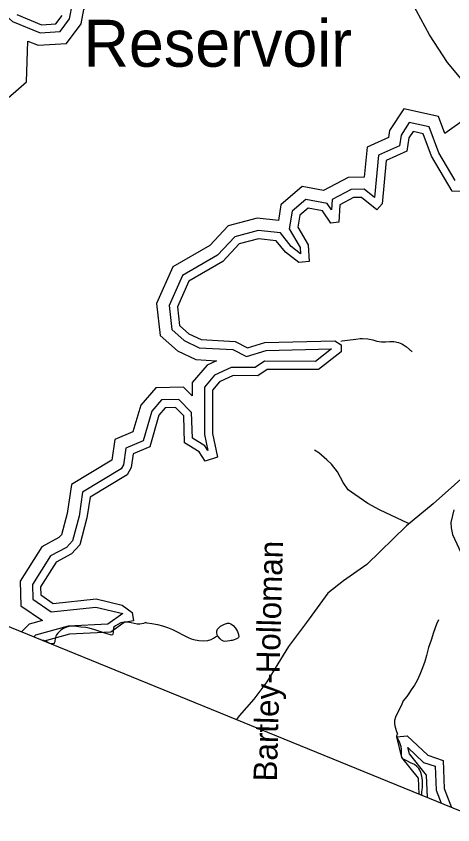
# Model space of a CAD drawing. Extents: x 2001466 to 31450019, y -30647475 to 847247.
# Drawn here: x 2013418 to 2016954, y 670646 to 677192 of the extents above; entities that cross this region are included whole.
import ezdxf

# ---------------------------------------------------------------- set-up
doc = ezdxf.new("R2010")
doc.units = 0
for name, color, linetype in [('Exist Boundary Political CountyLine', 7, 'Continuous'), ('Exist Hydrographic Buffer Line', 7, 'Continuous'), ('Exist Hydrographic Lake Shore', 7, 'Continuous'), ('Exist Hydrographic Lake Shore Label', 7, 'Continuous'), ('Exist Hydrographic Misc Water Feature', 7, 'Continuous'), ('Exist Railroad Mainline', 7, 'Continuous'), ('Exist Road Non-System Type 51', 7, 'Continuous'), ('Exist Road Secondary Type 20 Attributed', 7, 'Continuous'), ('Exist Road Secondary Type 51 Label', 7, 'Continuous')]:
    doc.layers.add(name, color=color, linetype=linetype)

msp = doc.modelspace()

# ---------------------------------------------------------------- linework, layer by layer
at = {"layer": 'Exist Boundary Political CountyLine'}
msp.add_lwpolyline([(2025347, 667357.1), (2005827.3, 675323.1), (2003947.8, 676045.5), (2001465.7, 677002.8), (2006817.6, 695750.4), (2007499.4, 697710.6)], dxfattribs=at)
at = {"layer": 'Exist Hydrographic Buffer Line'}
for points in [[(2013512.4, 676991), (2013595.4, 676956.6), (2013827, 676971.5), (2013944, 677130.9), (2013965.9, 677245.2), (2014180.5, 677444.1), (2014232.1, 677585.2), (2014216.5, 677735), (2014419.5, 677759.9), (2014409.3, 677960.8)], [(2013229.6, 677290.2), (2013387.6, 677149.2), (2013611.9, 677056.3), (2013774.8, 677066.8), (2013851.5, 677171.3), (2013875.3, 677295.4)], [(2011341.3, 676099.8), (2011471.8, 675896.8), (2011667.4, 675816.5), (2011941.5, 675934.3), (2012038.8, 676050.5), (2012211.5, 676114.9), (2012236.3, 676142.8), (2012318.1, 676053.1), (2012508.9, 675969.1), (2012731.2, 675953.6), (2012906.7, 676084.3), (2013120.5, 676214.4), (2013173.2, 676386.1), (2013167, 676456.7), (2013285.9, 676473.4), (2013501.6, 676661.3), (2013512.4, 676991)], [(2017047.9, 676355.1), (2016889.1, 676241.6), (2016837.7, 676380.8), (2016556.7, 676442.2), (2016440.9, 676265.8), (2016432.7, 676210.7), (2016260.6, 676133), (2016237.6, 675889.6), (2016106.6, 675885.8), (2015907.1, 675781.9), (2015734.7, 675814.4), (2015562.6, 675666.1), (2015541.7, 675537.8), (2015369.2, 675557.2), (2015136, 675494.2), (2014987.9, 675336.3), (2014687.6, 675163.3), (2014555.9, 674865.6), (2014584.9, 674607.9), (2014723.9, 674483.6), (2014874.1, 674411.4), (2015041.9, 674401.9)], [(2016974.3, 675861.6), (2016841.5, 676086.2), (2016764, 676296.1), (2016601.8, 676331.6), (2016535, 676229.9), (2016522.2, 676143.1), (2016353.2, 676066.8), (2016320.8, 675723.6), (2016237.1, 675791.1), (2016132, 675788.1), (2015976.5, 675707), (2015971.9, 675625.4), (2015938, 675675.8), (2015763.1, 675708.9), (2015654, 675614.9), (2015630.3, 675470.1), (2015717.5, 675320.2), (2015720.9, 675269.4), (2015645.2, 675328.4), (2015558.2, 675436.9), (2015376.8, 675457.3), (2015188.7, 675406.5), (2015049.7, 675258.3), (2014764.6, 675094.1), (2014656.7, 674850.1), (2014678.5, 674656.2), (2014779.1, 674566.2), (2014899.1, 674508.5), (2015173.2, 674493.2), (2015284.5, 674436.1), (2015443.5, 674484.4), (2015973.2, 674498.2), (2015843.3, 674396.7), (2015429.9, 674398.6), (2015354.8, 674347.5), (2015160.5, 674348.3)], [(2014964.6, 674366.2), (2014843.8, 674225.4), (2014843.8, 674119.1), (2014774.5, 674188.4), (2014548.4, 674184.2), (2014427.3, 674043.5), (2014364, 673826.3), (2014218.6, 673764.6), (2014192.8, 673596.6), (2013866.1, 673399.5)], [(2015041.9, 674401.9), (2014964.6, 674366.2)], [(2015160.5, 674348.3), (2015025.4, 674285.9)], [(2015025.4, 674285.9), (2014942.2, 674188.9), (2014942.2, 673806.5), (2014970.9, 673675.9), (2014947, 673712.6), (2014847.2, 673776.2), (2014839.5, 673984.3), (2014734.5, 674089.2), (2014594.3, 674086.6), (2014515.8, 673995.5), (2014445.5, 673754), (2014307.5, 673695.5), (2014286.8, 673560), (2014268.2, 673527.1), (2013956.5, 673339.1)], [(2013866.1, 673399.5), (2013831, 673165.4), (2013785.5, 672993.9), (2013764.4, 672970.7), (2013625.9, 672897.1), (2013452, 672617.8), (2013455.1, 672418.4)], [(2013956.5, 673339.1), (2013927.5, 673145.4), (2013874.5, 672945.6), (2013825.8, 672891.8), (2013695.5, 672822.6), (2013550.9, 672590.4), (2013552.7, 672471.2)], [(2013552.7, 672471.2), (2013700.8, 672371), (2014062.4, 672407.9), (2014281.9, 672355.2)], [(2013455.1, 672418.4), (2013631.3, 672299.2)], [(2014281.9, 672355.2), (2014161.6, 672270.8), (2013840.2, 672255.1), (2013575, 672181.4), (2013560.5, 672167.2)], [(2013631.3, 672299.2), (2013524.4, 672269.5), (2013461, 672207.8)], [(2016749.7, 670865.7), (2016740.2, 671048), (2016602.9, 671220.1), (2016590.3, 671270.9), (2016716.2, 671151.4), (2016811.9, 671119.4), (2016819.6, 670927.3), (2016860.1, 670820.6)]]:
    msp.add_lwpolyline(points, dxfattribs=at)
at = {"layer": 'Exist Hydrographic Lake Shore'}
for points in [[(2013423, 677205.6), (2013622.9, 677122.7), (2013740, 677130.3), (2013789.9, 677198.1)], [(2017039.9, 675773.7), (2016948.9, 675775.6), (2016782, 676057.9), (2016714.9, 676239.7), (2016631.9, 676257.8), (2016597.8, 676206), (2016581.8, 676098), (2016414.9, 676022.7), (2016381.9, 675672.3), (2016339.9, 675623.9), (2016214.8, 675724.8), (2016149, 675722.9), (2016039.9, 675666.1), (2016031.9, 675525.2), (2015965.9, 675516.7), (2015898.8, 675616.5), (2015781.9, 675638.6), (2015714.9, 675580.8), (2015698.9, 675482.7), (2015781.9, 675339.9), (2015791, 675205.2), (2015706.9, 675197.1), (2015598.8, 675281.4), (2015524, 675374.7), (2015381.9, 675390.7), (2015223.8, 675348), (2015090.9, 675206.3), (2014815.9, 675047.9), (2014723.9, 674839.8), (2014740.9, 674688.5), (2014815.9, 674621.4), (2014915.8, 674573.3), (2015190.8, 674557.9), (2015290.8, 674506.6), (2015432.9, 674549.7), (2015998.9, 674564.5), (2016048.9, 674530.7), (2016049.9, 674474.8), (2015865.8, 674331), (2015450, 674332.8), (2015374.9, 674281.8), (2015174.8, 674282.7), (2015065.9, 674232.3), (2015007.9, 674164.7), (2015007.9, 673813.6), (2015049.9, 673622.4), (2014949.8, 673588.4), (2014899.8, 673664.8), (2014782.9, 673739.4), (2014774.9, 673956.1), (2014707.9, 674023.1), (2014624.8, 674021.5), (2014574.8, 673963.4), (2014499.7, 673705.7), (2014366.9, 673649.4), (2014349.8, 673538.2), (2014316.8, 673479.8), (2014016.8, 673298.9)], [(2014016.8, 673298.9), (2013991.8, 673132.1), (2013933.8, 672913.4), (2013866.7, 672839.3), (2013741.9, 672772.9), (2013616.8, 672572.1), (2013617.8, 672506.4), (2013717.9, 672438.7), (2014066.9, 672474.3), (2014275.8, 672424.1), (2014358.9, 672363.4), (2014367.9, 672297.5), (2014292.8, 672282.7), (2014183.8, 672206.2), (2013850.8, 672189.9), (2013644.9, 672132.7)], [(2016682.6, 670893.1), (2016675.8, 671023.6), (2016542.7, 671190.4), (2016500.8, 671358.6), (2016584.7, 671366.7), (2016750.8, 671209), (2016875.7, 671167.2), (2016884.7, 670940.6), (2016943.2, 670786.7)]]:
    msp.add_lwpolyline(points, dxfattribs=at)
at = {"layer": 'Exist Hydrographic Misc Water Feature'}
for points in [[(2016047.9, 674561.5), (2016057.9, 674564.1), (2016102, 674569.7), (2016168, 674578.2), (2016205.2, 674581.6), (2016222, 674582.1), (2016266.1, 674578.8), (2016306, 674570.6), (2016339.9, 674562.5), (2016375.8, 674556.8), (2016409.8, 674554.5), (2016444, 674558.8), (2016476, 674558.9), (2016514, 674550.8), (2016542.3, 674539.5), (2016556, 674532.6), (2016579.2, 674514.1), (2016625.9, 674474.6)], [(2014469, 672283.2), (2014450.7, 672276.2), (2014420.6, 672269.5), (2014398.7, 672269.9), (2014348.6, 672281.6), (2014322.4, 672285.3), (2014292.2, 672286), (2014266.6, 672279.9), (2014240.4, 672267.3), (2014222.5, 672257.9), (2014210.6, 672245.8), (2014206.1, 672236.9), (2014202.6, 672221.4), (2014202.6, 672205.7), (2014200.8, 672189.4), (2014197.9, 672184.6), (2014190.5, 672181.4), (2014182.7, 672183.2), (2014164.7, 672189.3), (2014129.6, 672200.7), (2014095.4, 672212), (2014056.6, 672223.5), (2014008.6, 672236.8), (2013981.6, 672242.2), (2013942.6, 672247.1), (2013888.7, 672253.2), (2013874.1, 672254.2), (2013856.7, 672253), (2013824.7, 672244.6), (2013800.7, 672234.4), (2013778.8, 672220.9), (2013756.6, 672198.4), (2013746.2, 672184.7), (2013738.8, 672172.6), (2013734.9, 672150.5), (2013732.8, 672134.9), (2013730.8, 672126.7), (2013726.9, 672117), (2013724.9, 672112.9), (2013718.9, 672112.2), (2013701.7, 672109.6), (2013684.1, 672116.8), (2013662.7, 672130.6), (2013642.8, 672138.4), (2013625.1, 672140.8)], [(2014469, 672283.2), (2014476.2, 672281.5), (2014518, 672275.6), (2014562.1, 672268.2), (2014604.1, 672255.8), (2014644.1, 672243.6), (2014684.1, 672226.3), (2014722.2, 672208.3), (2014774.3, 672181.8), (2014810.2, 672162.3), (2014835.8, 672152.7), (2014854.5, 672146.6), (2014896.3, 672138.4), (2014937.7, 672135.9), (2014970.3, 672138.5), (2014996.4, 672146.2), (2015016.3, 672156.5), (2015032.3, 672166.8), (2015042.1, 672172.3), (2015050.1, 672175.4)], [(2015050.1, 672175.4), (2015045.4, 672185.4), (2015042.3, 672196.9), (2015042.1, 672212.5), (2015048.3, 672228.8), (2015060.2, 672240.9), (2015074.1, 672252.9), (2015088, 672262.4), (2015106.1, 672271.1), (2015130.1, 672278), (2015142.2, 672278.6), (2015158, 672272.5), (2015176, 672260.6), (2015194.1, 672239), (2015210, 672210.7), (2015218.2, 672185.1), (2015220.3, 672168.7), (2015219.3, 672162.2), (2015212.3, 672156.6), (2015198.4, 672148.6), (2015182.4, 672143.2), (2015168.2, 672138.6), (2015160.4, 672137.1), (2015148.1, 672134.9), (2015128.2, 672131.2), (2015108.3, 672130.7), (2015096.2, 672132.6), (2015082.3, 672140.3), (2015070.2, 672150.4), (2015054.2, 672170.5), (2015050.1, 672175.4)], [(2016839.6, 672305.6), (2016822, 672269.9), (2016798, 672201.4), (2016778.1, 672141.2), (2016758.2, 672081.7), (2016740.3, 672017.2), (2016727.4, 671969.1), (2016708.6, 671917.8), (2016686.4, 671863.3), (2016664.5, 671815.4), (2016642.7, 671775.6), (2016616.7, 671739.2), (2016598.9, 671709.3), (2016580.8, 671683.4), (2016552.9, 671649.5), (2016540.8, 671623.5), (2016528.9, 671593.4), (2016507, 671551.2), (2016491.2, 671517.1), (2016483.2, 671489.3), (2016483.2, 671467.2), (2016485.3, 671447.4), (2016495.3, 671409.5), (2016506.2, 671378.9)], [(2016704.2, 670884.2), (2016703.8, 670894.2), (2016704.7, 670911.4), (2016706.3, 670929.4), (2016708.6, 670951.5), (2016709.6, 670976.9), (2016708.4, 671004), (2016702.2, 671039.4), (2016694.2, 671069.9), (2016686.4, 671087.4), (2016678.2, 671101.4), (2016664.1, 671117.3), (2016644.2, 671133.3), (2016612.2, 671147.9), (2016586.1, 671159.9), (2016559.9, 671173.6), (2016550.1, 671181.2), (2016542.1, 671193.6), (2016538, 671209.3), (2016538, 671225.7), (2016540, 671245.4), (2016540, 671257.7), (2016535.7, 671277.4), (2016525.9, 671309.6), (2016514, 671333.6), (2016503.9, 671355.2), (2016501.7, 671361.8), (2016499.8, 671369.2), (2016506.2, 671378.9)]]:
    msp.add_lwpolyline(points, dxfattribs=at)
at = {"layer": 'Exist Railroad Mainline'}
msp.add_lwpolyline([(2018528.3, 675112.6), (2018385.6, 675281.1), (2018259.4, 675426.4), (2018055.8, 675635), (2017747.4, 675932.7), (2017553.7, 676122.8), (2017332.4, 676353.5), (2017075.6, 676620.5), (2016912, 676816.5), (2016766.7, 677040.2), (2016623.8, 677299.9)], dxfattribs=at)
at = {"layer": 'Exist Road Non-System Type 51'}
for points in [[(2016595.1, 673085.5), (2016360.3, 673194.4), (2016266.9, 673247.5), (2016159.8, 673320.7), (2016106.4, 673357.4), (2016067, 673417.8), (2016020.2, 673504.3), (2015970.8, 673564.9), (2015933.3, 673601.5), (2015870, 673656.2), (2015834.3, 673678.7)], [(2016962.5, 673195.2), (2016939.2, 673093.5), (2016940.7, 673049.4), (2016952.1, 672997.2), (2017037.7, 672810.3)]]:
    msp.add_lwpolyline(points, dxfattribs=at)
at = {"layer": 'Exist Road Secondary Type 20 Attributed'}
msp.add_lwpolyline([(2018858.1, 675263.1), (2018703.3, 675201.3), (2018565.8, 675099.4), (2018451.8, 674955.7), (2018348.3, 674805.7), (2018241.7, 674695.9), (2017994.7, 674427.5), (2017792, 674176.1), (2017476.4, 673787.4), (2017362.4, 673713.5), (2017250.5, 673643.7), (2017140.7, 673550.8), (2016794.5, 673244.4), (2016578.1, 673064.9), (2016257.2, 672754.3), (2016069.3, 672621.2), (2015942.6, 672521.9), (2015769.5, 672283.2), (2015622.7, 672088.8), (2015536.2, 671949.4), (2015449.6, 671803.6), (2015344.1, 671662), (2015223.7, 671526.8), (2015201.8, 671497.4)], dxfattribs=at)

# ---------------------------------------------------------------- texts
at = {"layer": 'Exist Hydrographic Lake Shore Label'}
msp.add_text('Reservoir', height=380, dxfattribs=at).set_placement((2013964.6, 676783))
at = {"layer": 'Exist Road Secondary Type 51 Label'}
msp.add_text('Bartley-Holloman', height=190, rotation=88.53559, dxfattribs=at).set_placement((2015529.2, 670994.8))

doc.saveas('drawing.dxf')
